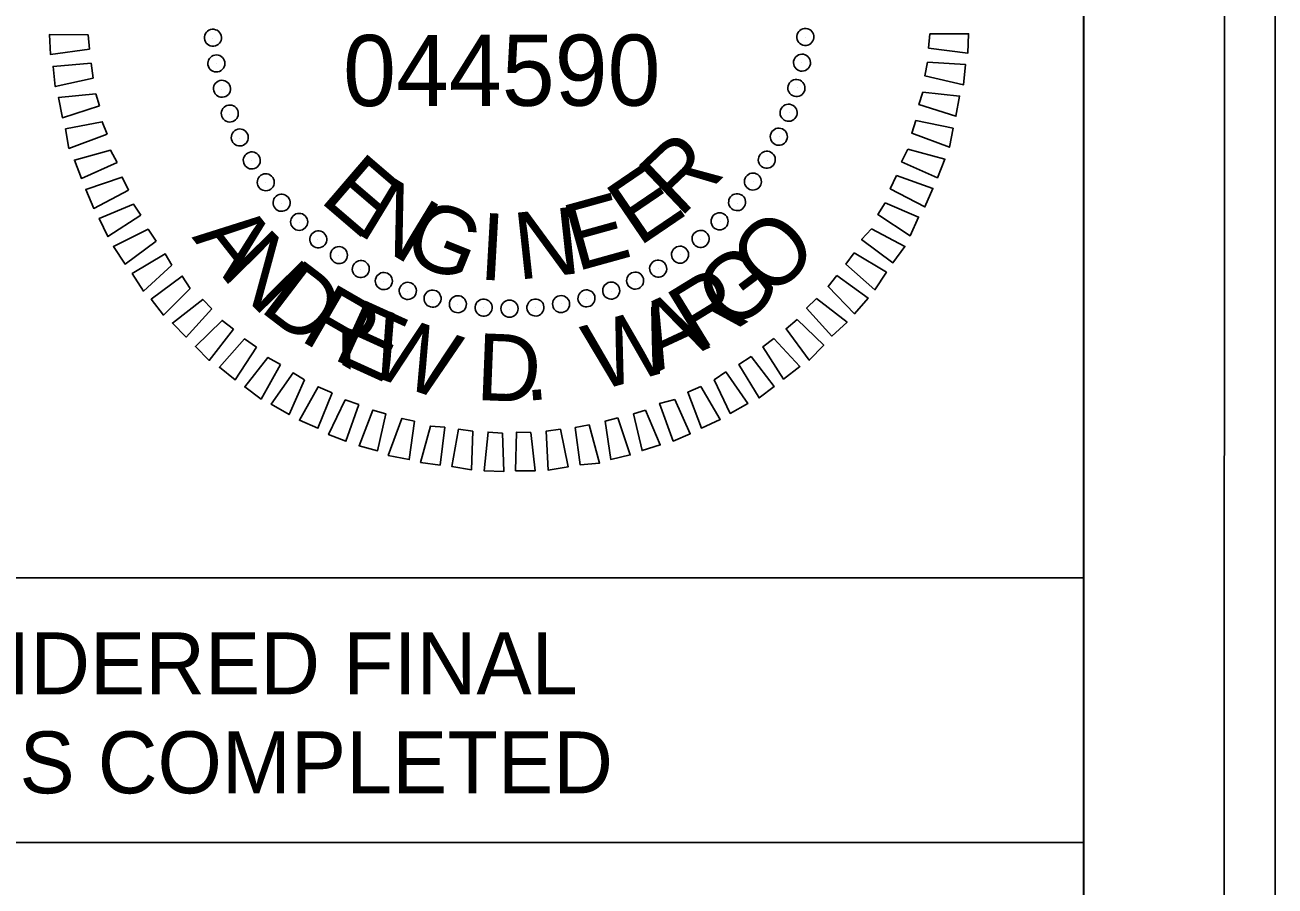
# Model space of a CAD drawing. Extents: x 2320980 to 2456309, y 595047 to 606177.
# Drawn here: x 2456023.3 to 2456045.51, y 595825.59 to 595840.89 of the extents above; entities that cross this region are included whole.
import ezdxf

# ---------------------------------------------------------------- set-up
doc = ezdxf.new("R2010")
doc.units = 0
for name, color, linetype in [('Default', 7, 'Continuous'), ('Prop Dimension', 7, 'Continuous'), ('Sheet Plan CELL', 7, 'Continuous'), ('Sheet Plot Border Inside CELL', 7, 'Continuous'), ('Sheet Plot Border Outside CELL', 7, 'Continuous'), ('Sheet Sticker Exception Certification CELL', 7, 'Continuous')]:
    doc.layers.add(name, color=color, linetype=linetype)

msp = doc.modelspace()

# ---------------------------------------------------------------- linework, layer by layer
at = {"layer": 'Default'}
for p, q in [((2456026.634, 595840.653), (2456026.634, 595840.653)), ((2456026.634, 595840.653), (2456026.634, 595840.653)), ((2456037.167, 595840.673), (2456037.167, 595840.673)), ((2456037.167, 595840.673), (2456037.167, 595840.673)), ((2456026.705, 595840.212), (2456026.705, 595840.212)), ((2456026.705, 595840.212), (2456026.705, 595840.212)), ((2456037.102, 595840.218), (2456037.102, 595840.218)), ((2456037.102, 595840.218), (2456037.102, 595840.218)), ((2456026.799, 595839.75), (2456026.799, 595839.75)), ((2456026.799, 595839.75), (2456026.799, 595839.75)), ((2456037.015, 595839.774), (2456037.015, 595839.774)), ((2456037.015, 595839.774), (2456037.015, 595839.774)), ((2456026.933, 595839.31), (2456026.933, 595839.31)), ((2456026.933, 595839.31), (2456026.933, 595839.31)), ((2456036.876, 595839.329), (2456036.876, 595839.329)), ((2456036.876, 595839.329), (2456036.876, 595839.329)), ((2456027.11, 595838.882), (2456027.11, 595838.882)), ((2456027.11, 595838.882), (2456027.11, 595838.882)), ((2456036.695, 595838.905), (2456036.695, 595838.905)), ((2456036.695, 595838.905), (2456036.695, 595838.905)), ((2456027.328, 595838.486), (2456027.328, 595838.486)), ((2456027.328, 595838.486), (2456027.328, 595838.486)), ((2456036.492, 595838.49), (2456036.492, 595838.49)), ((2456036.492, 595838.49), (2456036.492, 595838.49)), ((2456027.577, 595838.09), (2456027.577, 595838.09)), ((2456027.577, 595838.09), (2456027.577, 595838.09)), ((2456036.236, 595838.106), (2456036.236, 595838.106)), ((2456036.236, 595838.106), (2456036.236, 595838.106)), ((2456027.848, 595837.727), (2456027.848, 595837.727)), ((2456027.848, 595837.727), (2456027.848, 595837.727)), ((2456035.958, 595837.721), (2456035.958, 595837.721)), ((2456035.958, 595837.721), (2456035.958, 595837.721)), ((2456028.17, 595837.385), (2456028.17, 595837.385)), ((2456028.17, 595837.385), (2456028.17, 595837.385)), ((2456035.649, 595837.399), (2456035.649, 595837.399)), ((2456035.649, 595837.399), (2456035.649, 595837.399)), ((2456035.297, 595837.077), (2456035.297, 595837.077)), ((2456035.297, 595837.077), (2456035.297, 595837.077)), ((2456028.492, 595837.075), (2456028.492, 595837.075)), ((2456028.492, 595837.075), (2456028.492, 595837.075)), ((2456028.876, 595836.798), (2456028.876, 595836.798)), ((2456028.876, 595836.798), (2456028.876, 595836.798)), ((2456034.943, 595836.807), (2456034.943, 595836.807)), ((2456034.943, 595836.807), (2456034.943, 595836.807)), ((2456029.261, 595836.541), (2456029.261, 595836.541)), ((2456029.261, 595836.541), (2456029.261, 595836.541)), ((2456034.548, 595836.557), (2456034.548, 595836.557)), ((2456034.548, 595836.557), (2456034.548, 595836.557)), ((2456029.675, 595836.329), (2456029.675, 595836.329)), ((2456029.675, 595836.329), (2456029.675, 595836.329)), ((2456034.141, 595836.339), (2456034.141, 595836.339)), ((2456034.141, 595836.339), (2456034.141, 595836.339)), ((2456030.089, 595836.147), (2456030.089, 595836.147)), ((2456030.089, 595836.147), (2456030.089, 595836.147)), ((2456030.545, 595836.019), (2456030.545, 595836.019)), ((2456030.545, 595836.019), (2456030.545, 595836.019)), ((2456033.283, 595836.028), (2456033.283, 595836.028)), ((2456033.283, 595836.028), (2456033.283, 595836.028)), ((2456033.713, 595836.162), (2456033.713, 595836.162)), ((2456033.713, 595836.162), (2456033.713, 595836.162)), ((2456030.989, 595835.932), (2456030.989, 595835.932)), ((2456030.989, 595835.932), (2456030.989, 595835.932)), ((2456031.443, 595835.867), (2456031.443, 595835.867)), ((2456031.443, 595835.867), (2456031.443, 595835.867)), ((2456031.907, 595835.844), (2456031.907, 595835.844)), ((2456031.907, 595835.844), (2456031.907, 595835.844)), ((2456032.37, 595835.863), (2456032.37, 595835.863)), ((2456032.37, 595835.863), (2456032.37, 595835.863)), ((2456032.822, 595835.935), (2456032.822, 595835.935)), ((2456032.822, 595835.935), (2456032.822, 595835.935))]:
    msp.add_line(p, q, dxfattribs=at)
for points in [[(2456024.446, 595840.464), (2456023.753, 595840.367), (2456023.736, 595840.725), (2456024.421, 595840.717)], [(2456039.377, 595840.735), (2456040.062, 595840.738), (2456040.048, 595840.39), (2456039.351, 595840.482)], [(2456024.509, 595839.949), (2456023.837, 595839.799), (2456023.799, 595840.157), (2456024.472, 595840.212)], [(2456039.334, 595840.229), (2456040.009, 595840.189), (2456039.974, 595839.831), (2456039.286, 595839.986)], [(2456024.624, 595839.457), (2456023.964, 595839.244), (2456023.894, 595839.601), (2456024.556, 595839.666)], [(2456039.25, 595839.701), (2456039.904, 595839.629), (2456039.837, 595839.269), (2456039.18, 595839.478)], [(2456024.759, 595838.953), (2456024.08, 595838.698), (2456024.02, 595839.044), (2456024.671, 595839.173)], [(2456039.123, 595839.193), (2456039.789, 595839.057), (2456039.721, 595838.719), (2456039.053, 595838.97)], [(2456024.938, 595838.451), (2456024.3, 595838.165), (2456024.178, 595838.49), (2456024.817, 595838.67)], [(2456038.985, 595838.685), (2456039.641, 595838.507), (2456039.51, 595838.178), (2456038.873, 595838.461)], [(2456025.136, 595837.959), (2456024.521, 595837.632), (2456024.378, 595837.966), (2456025.027, 595838.189)], [(2456038.782, 595838.217), (2456039.43, 595837.988), (2456039.288, 595837.658), (2456038.671, 595837.983)], [(2456025.355, 595837.511), (2456024.773, 595837.131), (2456024.619, 595837.455), (2456025.225, 595837.709)], [(2456038.581, 595837.729), (2456039.176, 595837.477), (2456039.024, 595837.147), (2456038.448, 595837.526)], [(2456025.627, 595837.053), (2456025.077, 595836.642), (2456024.871, 595836.954), (2456025.486, 595837.261)], [(2456038.337, 595837.271), (2456038.933, 595836.956), (2456038.718, 595836.668), (2456038.162, 595837.078)], [(2456025.91, 595836.626), (2456025.402, 595836.163), (2456025.206, 595836.475), (2456025.79, 595836.824)], [(2456038.029, 595836.844), (2456038.604, 595836.497), (2456038.4, 595836.188), (2456037.885, 595836.641)], [(2456026.233, 595836.211), (2456025.757, 595835.738), (2456025.542, 595836.019), (2456026.092, 595836.429)], [(2456037.721, 595836.438), (2456038.276, 595836.038), (2456038.039, 595835.759), (2456037.566, 595836.246)], [(2456026.619, 595835.849), (2456026.165, 595835.346), (2456025.918, 595835.594), (2456026.458, 595836.015)], [(2456037.36, 595836.031), (2456037.905, 595835.61), (2456037.636, 595835.362), (2456037.184, 595835.859)], [(2456027.005, 595835.488), (2456026.573, 595834.932), (2456026.327, 595835.18), (2456026.802, 595835.642)], [(2456037.02, 595835.656), (2456037.491, 595835.202), (2456037.233, 595834.933), (2456036.822, 595835.494)], [(2456027.411, 595835.169), (2456027.033, 595834.583), (2456026.754, 595834.809), (2456027.198, 595835.313)], [(2456036.604, 595835.322), (2456037.067, 595834.825), (2456036.776, 595834.598), (2456036.407, 595835.17)], [(2456027.838, 595834.861), (2456027.492, 595834.244), (2456027.204, 595834.459), (2456027.615, 595834.984)], [(2456036.2, 595834.998), (2456036.61, 595834.468), (2456036.34, 595834.263), (2456035.981, 595834.857)], [(2456028.265, 595834.585), (2456027.992, 595833.968), (2456027.673, 595834.152), (2456028.063, 595834.708)], [(2456035.752, 595834.726), (2456036.141, 595834.165), (2456035.829, 595833.99), (2456035.544, 595834.585)], [(2456028.754, 595834.352), (2456028.503, 595833.726), (2456028.173, 595833.867), (2456028.51, 595834.463)], [(2456035.304, 595834.465), (2456035.652, 595833.881), (2456035.317, 595833.728), (2456035.074, 595834.366)], [(2456029.232, 595834.15), (2456029.002, 595833.493), (2456028.694, 595833.613), (2456028.988, 595834.23)], [(2456034.845, 595834.235), (2456035.119, 595833.629), (2456034.817, 595833.497), (2456034.572, 595834.167)], [(2456029.709, 595833.98), (2456029.564, 595833.324), (2456029.235, 595833.413), (2456029.476, 595834.049)], [(2456034.322, 595834.046), (2456034.586, 595833.43), (2456034.261, 595833.329), (2456034.112, 595833.979)], [(2456030.217, 595833.853), (2456030.125, 595833.167), (2456029.754, 595833.243), (2456029.995, 595833.901)], [(2456030.756, 595833.747), (2456030.674, 595833.071), (2456030.326, 595833.118), (2456030.503, 595833.764)], [(2456033.325, 595833.785), (2456033.507, 595833.104), (2456033.16, 595833.076), (2456033.074, 595833.738)], [(2456033.829, 595833.91), (2456034.052, 595833.251), (2456033.706, 595833.171), (2456033.609, 595833.854)], [(2456031.253, 595833.672), (2456031.234, 595832.987), (2456030.885, 595833.044), (2456030.999, 595833.709)], [(2456031.78, 595833.64), (2456031.804, 595832.956), (2456031.456, 595832.97), (2456031.527, 595833.656)], [(2456032.285, 595833.649), (2456032.361, 595832.967), (2456032.014, 595832.97), (2456032.033, 595833.656)], [(2456032.811, 595833.712), (2456032.95, 595833.041), (2456032.593, 595832.981), (2456032.559, 595833.676)]]:
    msp.add_lwpolyline(points, close=True, dxfattribs=at)
for centre, major_axis in [((2456026.638, 595840.665), (-0.151, -0.013)), ((2456037.163, 595840.68), (0.151, -0.013)), ((2456026.699, 595840.209), (-0.149, -0.027)), ((2456037.103, 595840.223), (0.149, -0.026)), ((2456026.799, 595839.759), (-0.146, -0.039)), ((2456037.004, 595839.773), (0.147, -0.039)), ((2456026.938, 595839.319), (-0.142, -0.052)), ((2456036.866, 595839.333), (0.143, -0.052)), ((2456036.691, 595838.907), (0.138, -0.064)), ((2456027.115, 595838.894), (-0.137, -0.064)), ((2456027.329, 595838.485), (-0.131, -0.076)), ((2456036.478, 595838.498), (0.131, -0.076)), ((2456027.577, 595838.097), (-0.124, -0.087)), ((2456036.231, 595838.109), (0.124, -0.087)), ((2456027.858, 595837.732), (-0.116, -0.098)), ((2456035.951, 595837.743), (0.116, -0.097)), ((2456028.17, 595837.393), (-0.107, -0.107)), ((2456035.64, 595837.403), (0.107, -0.107)), ((2456028.51, 595837.082), (-0.097, -0.116)), ((2456035.301, 595837.091), (0.098, -0.116)), ((2456028.876, 595836.802), (-0.087, -0.124)), ((2456034.936, 595836.81), (0.087, -0.124)), ((2456029.265, 595836.555), (-0.076, -0.131)), ((2456034.548, 595836.562), (0.076, -0.131)), ((2456029.674, 595836.342), (-0.064, -0.138)), ((2456034.139, 595836.349), (0.064, -0.137)), ((2456030.1, 595836.167), (-0.052, -0.143)), ((2456030.54, 595836.029), (-0.039, -0.147)), ((2456033.274, 595836.033), (0.039, -0.146)), ((2456033.714, 595836.172), (0.052, -0.142)), ((2456030.99, 595835.93), (-0.026, -0.149)), ((2456031.447, 595835.87), (-0.013, -0.151)), ((2456031.907, 595835.851), (0, -0.152)), ((2456032.368, 595835.871), (0.013, -0.151)), ((2456032.824, 595835.932), (0.027, -0.149))]:
    msp.add_ellipse(centre, major_axis=major_axis, ratio=0.999708, dxfattribs=at)
at = {"layer": 'Prop Dimension'}
msp.add_lwpolyline([(2455998.637, 595826.366), (2456042.107, 595826.366), (2456042.107, 595822.09), (2455998.637, 595822.09)], close=True, dxfattribs=at)
at = {"layer": 'Sheet Plan CELL'}
for points in [[(2455742.104, 595651.076), (2455742.099, 595861.071), (2456002.097, 595861.079), (2456002.099, 595831.066), (2456042.107, 595831.064), (2456042.107, 595651.076)], [(2456042.112, 595861.076), (2455742.104, 595861.076), (2455742.104, 595651.076), (2456042.107, 595651.076)], [(2456022.107, 595853.564), (2456042.104, 595853.566), (2456042.107, 595831.064), (2456022.107, 595831.061)]]:
    msp.add_lwpolyline(points, close=True, dxfattribs=at)
at = {"layer": 'Sheet Plot Border Inside CELL'}
msp.add_lwpolyline([(2455711.407, 595650.574), (2456044.604, 595650.576), (2456044.607, 595861.574), (2455711.407, 595861.574)], close=True, dxfattribs=at)
at = {"layer": 'Sheet Plot Border Outside CELL'}
msp.add_lwpolyline([(2455708.807, 595646.574), (2456045.507, 595646.574), (2456045.507, 595865.574), (2455708.807, 595865.574)], close=True, dxfattribs=at)
at = {"layer": 'Sheet Sticker Exception Certification CELL'}
for p, q in [((2456002.099, 595831.066), (2456042.107, 595831.066)), ((2456042.107, 595831.064), (2456042.107, 595826.364)), ((2456042.107, 595826.366), (2456002.099, 595826.366))]:
    msp.add_line(p, q, dxfattribs=at)

# ---------------------------------------------------------------- texts
at = {"layer": 'Default'}
for s, height, rotation, p in [('044590', 1.2638, 0.081, (2456028.951, 595839.451)), ('R', 1.188, 43.5624, (2456034.931, 595837.449)), ('E', 1.188, 319.3578, (2456028.51, 595837.771)), ('E', 1.188, 34.205, (2456034.203, 595836.94)), ('N', 1.188, 328.7149, (2456029.152, 595837.214)), ('E', 1.188, 15.4927, (2456033.095, 595836.509)), ('G', 1.188, 338.0712, (2456029.962, 595836.755)), ('I', 1.188, 356.7822, (2456031.349, 595836.371)), ('N', 1.188, 6.1373, (2456032.055, 595836.363)), ('A', 1.188, 308.1238, (2456026.255, 595837.117)), ('O', 1.188, 45.0203, (2456036.566, 595836.007)), ('N', 1.188, 314.6899, (2456026.751, 595836.497)), ('G', 1.188, 37.0537, (2456035.811, 595835.41)), ('D', 1.188, 322.6565, (2456027.443, 595835.828)), ('R', 1.188, 31.4977, (2456035.238, 595835.058)), ('R', 1.188, 329.9918, (2456028.156, 595835.302)), ('E', 1.188, 335.5478, (2456028.738, 595834.967)), ('A', 1.188, 24.9316, (2456034.522, 595834.717)), ('W', 1.188, 340.8282, (2456029.319, 595834.702)), ('W', 1.188, 15.6219, (2456033.45, 595834.377)), ('D', 1.188, 357.7142, (2456031.298, 595834.229)), ('.', 1.188, 5.0495, (2456032.184, 595834.208))]:
    msp.add_text(s, height=height, rotation=rotation, dxfattribs=at).set_placement(p)
at = {"layer": 'Sheet Sticker Exception Certification CELL'}
for s, p in [('DOCUMENT NOT CONSIDERED FINAL', (2456006.313, 595828.997)), ('UNLESS ALL SIGNATURES COMPLETED', (2456005.299, 595827.237))]:
    msp.add_text(s, height=1.1, dxfattribs=at).set_placement(p)

doc.saveas('drawing.dxf')
